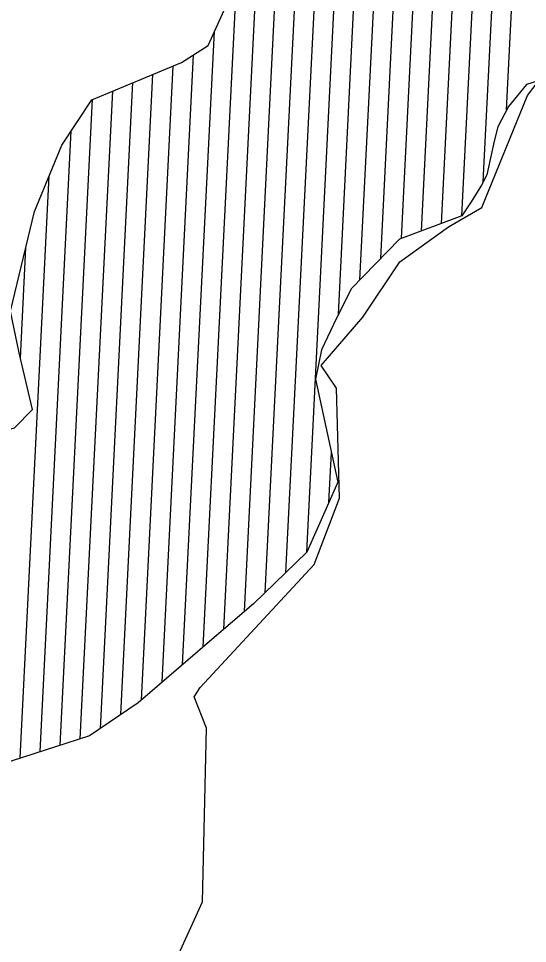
# Model space of a CAD drawing. Extents: x 1300404 to 1323571, y 234004 to 252077.
# Drawn here: x 1316331 to 1317621, y 241915 to 244262 of the extents above; entities that cross this region are included whole.
import ezdxf

# ---------------------------------------------------------------- set-up
doc = ezdxf.new("R2010")
doc.units = 0
doc.layers.add('R_Floodway', color=7, linetype='Continuous')
doc.layers.add('R_Flooplain', color=7, linetype='Continuous')

msp = doc.modelspace()

# ---------------------------------------------------------------- linework, layer by layer
at = {"layer": 'R_Floodway'}
for p, q in [((1317568.2, 244029.8), (1317611, 244884)), ((1317509, 243847.1), (1317559.9, 244862.7)), ((1317454.7, 243761.4), (1317508.8, 244841.4)), ((1317403.6, 243742.1), (1317457.6, 244820.2)), ((1317301.6, 243703.4), (1317356, 244790.7)), ((1317352.6, 243722.7), (1317406.8, 244804.9)), ((1317249, 243652.7), (1317305.3, 244776.6)), ((1317141.7, 243510.9), (1317203.7, 244748.4)), ((1317196.2, 243599), (1317254.5, 244762.5)), ((1317061.4, 242907.7), (1317152.3, 244720.4)), ((1317008.8, 242856.5), (1317100.7, 244691.2)), ((1316956.2, 242805.3), (1317049.2, 244661.9)), ((1316903.7, 242757), (1316995.4, 244586.3)), ((1316851.4, 242712.5), (1316939.9, 244478.2)), ((1316799.1, 242667.6), (1316883.6, 244353.6)), ((1316746.8, 242622.6), (1316827.3, 244229)), ((1316694.5, 242577.7), (1316774.2, 244169.9)), ((1316642.2, 242532.7), (1316722.8, 244141.9)), ((1316590.2, 242495.9), (1316671.6, 244120.5)), ((1316538.4, 242460.7), (1316620.5, 244099.2)), ((1316487, 242434.4), (1316569.4, 244077.8)), ((1316436.2, 242418.1), (1316518.2, 244056.4)), ((1316385.3, 242401.8), (1316464.2, 243976.8)), ((1316334.4, 242385.5), (1316408.4, 243862.7)), ((1316335.2, 243400.1), (1316349.2, 243679.7)), ((1317117.8, 243034.3), (1317124.2, 243160.6))]:
    msp.add_line(p, q, dxfattribs=at)
for points in [[(1314910.2, 242704.1), (1315187.4, 242830.5), (1315532.1, 242948.6), (1315904.8, 243096.8), (1316163.1, 243183), (1316320, 243223.5), (1316365.8, 243269.6), (1316331.9, 243414), (1316310.5, 243519.2), (1316371.5, 243772.6), (1316440.4, 243940.9), (1316516.3, 244055.6), (1316743.6, 244150.6), (1316811.1, 244193.2), (1316966.1, 244536.2), (1317034.8, 244653.7), (1317199.2, 244747.1), (1317449.4, 244816.7), (1317657, 244903.1)], [(1317712.5, 244123.6), (1317619.1, 244094.4), (1317572.8, 244038.7), (1317546, 243986.8), (1317537, 243951), (1317518.2, 243864.8), (1317504.8, 243838.9), (1317478.5, 243796.6), (1317454.9, 243761.5), (1317297.1, 243701.7), (1317174.8, 243577.2), (1317137.1, 243501.7), (1317099.3, 243421.3), (1317083.5, 243347.1), (1317140.6, 243085.4), (1317061.6, 242907.9), (1316926.8, 242776.7), (1316838.4, 242701.3), (1316633.6, 242525.4), (1316510.9, 242442), (1316282.3, 242368.8), (1315441.7, 242106.3), (1315147.8, 242034), (1314832.3, 242016)]]:
    msp.add_lwpolyline(points, dxfattribs=at)
at = {"layer": 'R_Flooplain'}
for p, q in [((1317621.4, 244066.5), (1317675.8, 244138.7)), ((1317505.6, 243782), (1317621.4, 244066.5)), ((1317420.9, 243733), (1317505.6, 243782)), ((1317297.9, 243644.8), (1317420.9, 243733)), ((1317203.8, 243504.4), (1317297.9, 243644.8)), ((1317098.5, 243381.5), (1317203.8, 243504.4)), ((1317136.7, 243323.9), (1317098.5, 243381.5)), ((1317144.6, 243045.2), (1317136.7, 243323.9)), ((1317080.6, 242876.7), (1317144.6, 243045.2)), ((1316791.6, 242564.6), (1317080.6, 242876.7)), ((1316776, 242541.2), (1316791.6, 242564.6)), ((1316807, 242461), (1316776, 242541.2)), ((1316797.2, 242021.1), (1316807, 242461)), ((1316647.9, 241694.7), (1316797.2, 242021.1))]:
    msp.add_line(p, q, dxfattribs=at)

doc.saveas('drawing.dxf')
